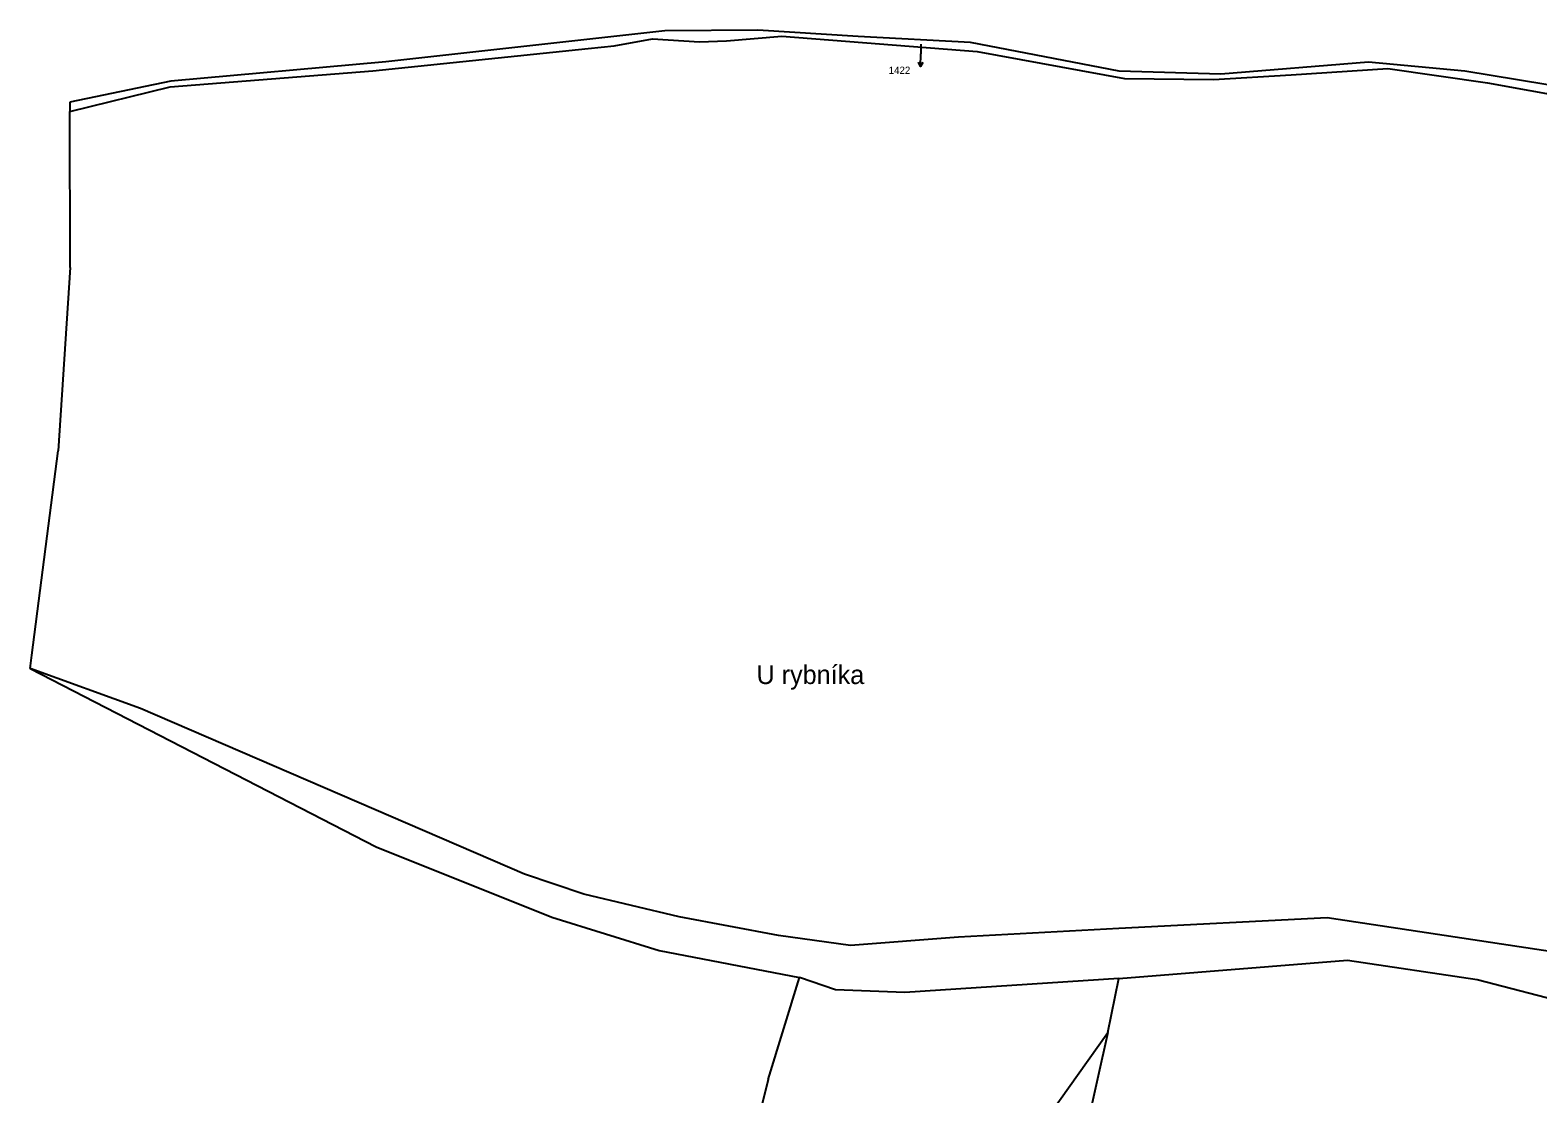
# Model space of a CAD drawing. Extents: x -852001 to -842497, y -1063614 to -1052182.
# Drawn here: x -850462.5 to -850110, y -1055755 to -1055506.2 of the extents above; entities that cross this region are included whole.
import ezdxf

# ---------------------------------------------------------------- set-up
doc = ezdxf.new("R2010")
doc.units = 0
for name, color, linetype in [('Default', 7, 'Continuous'), ('KN_HRANICE', 7, 'Continuous'), ('KN_PARCELY', 7, 'Continuous')]:
    doc.layers.add(name, color=color, linetype=linetype)

# ---------------------------------------------------------------- blocks, each defined once
blk = doc.blocks.new('10292')
at = {"layer": 'Default'}
blk.add_line((0, 3), (0, 0), dxfattribs=at)
blk.add_lwpolyline([(-0.5, 2), (0, 3), (0.5, 2)], dxfattribs=at)

msp = doc.modelspace()

# ---------------------------------------------------------------- linework, layer by layer
at = {"layer": 'KN_HRANICE'}
for p, q in [((-850314.08, -1055506.38), (-850379.38, -1055513.63)), ((-850314.08, -1055506.38), (-850379.38, -1055513.63)), ((-850325.97, -1055509.89), (-850317.02, -1055508.23)), ((-850325.97, -1055509.89), (-850317.02, -1055508.23)), ((-850317.02, -1055508.23), (-850306, -1055508.97)), ((-850317.02, -1055508.23), (-850306, -1055508.97)), ((-850292.32, -1055506.21), (-850314.08, -1055506.38)), ((-850292.32, -1055506.21), (-850314.08, -1055506.38)), ((-850306, -1055508.97), (-850299.69, -1055508.7)), ((-850306, -1055508.97), (-850299.69, -1055508.7)), ((-850299.69, -1055508.7), (-850286.74, -1055507.65)), ((-850299.69, -1055508.7), (-850286.74, -1055507.65)), ((-850268.91, -1055507.66), (-850292.32, -1055506.21)), ((-850268.91, -1055507.66), (-850292.32, -1055506.21)), ((-850286.74, -1055507.65), (-850241.09, -1055511.21)), ((-850286.74, -1055507.65), (-850241.09, -1055511.21)), ((-850242.61, -1055509.07), (-850268.91, -1055507.66)), ((-850242.61, -1055509.07), (-850268.91, -1055507.66)), ((-850207.85, -1055515.81), (-850242.61, -1055509.07)), ((-850207.85, -1055515.81), (-850242.61, -1055509.07)), ((-850382.42, -1055515.74), (-850332.02, -1055510.54)), ((-850382.42, -1055515.74), (-850332.02, -1055510.54)), ((-850332.02, -1055510.54), (-850325.97, -1055509.89)), ((-850332.02, -1055510.54), (-850325.97, -1055509.89)), ((-850241.09, -1055511.21), (-850206.65, -1055517.48)), ((-850241.09, -1055511.21), (-850206.65, -1055517.48)), ((-850429.77, -1055519.44), (-850382.42, -1055515.74)), ((-850429.77, -1055519.44), (-850382.42, -1055515.74)), ((-850379.38, -1055513.63), (-850429.63, -1055518.17)), ((-850379.38, -1055513.63), (-850429.63, -1055518.17)), ((-850184.09, -1055516.48), (-850207.85, -1055515.81)), ((-850184.09, -1055516.48), (-850207.85, -1055515.81)), ((-850185.83, -1055517.77), (-850167.64, -1055516.64)), ((-850185.83, -1055517.77), (-850167.64, -1055516.64)), ((-850149.52, -1055513.72), (-850184.09, -1055516.48)), ((-850149.52, -1055513.72), (-850184.09, -1055516.48)), ((-850167.64, -1055516.64), (-850145.01, -1055515.15)), ((-850167.64, -1055516.64), (-850145.01, -1055515.15)), ((-850127.01, -1055515.82), (-850149.52, -1055513.72)), ((-850127.01, -1055515.82), (-850149.52, -1055513.72)), ((-850145.01, -1055515.15), (-850121.72, -1055518.52)), ((-850145.01, -1055515.15), (-850121.72, -1055518.52)), ((-850067.24, -1055525.67), (-850127.01, -1055515.82)), ((-850067.24, -1055525.67), (-850127.01, -1055515.82)), ((-850429.63, -1055518.17), (-850453.23, -1055523.09)), ((-850429.63, -1055518.17), (-850453.23, -1055523.09)), ((-850453.21, -1055525.25), (-850429.77, -1055519.44)), ((-850453.21, -1055525.25), (-850429.77, -1055519.44)), ((-850206.65, -1055517.48), (-850185.83, -1055517.77)), ((-850206.65, -1055517.48), (-850185.83, -1055517.77)), ((-850121.72, -1055518.52), (-850068.36, -1055528.2)), ((-850121.72, -1055518.52), (-850068.36, -1055528.2)), ((-850453.23, -1055523.09), (-850453.21, -1055525.25)), ((-850453.23, -1055523.09), (-850453.21, -1055525.25)), ((-850453.2, -1055561.69), (-850453.21, -1055525.25)), ((-850453.2, -1055561.69), (-850453.21, -1055525.25)), ((-850453.2, -1055561.69), (-850455.99, -1055604.64)), ((-850453.2, -1055561.69), (-850455.99, -1055604.64)), ((-850462.11, -1055652.4), (-850455.99, -1055604.64)), ((-850462.11, -1055652.4), (-850455.99, -1055604.64)), ((-850462.52, -1055655.53), (-850462.11, -1055652.4)), ((-850462.52, -1055655.53), (-850462.11, -1055652.4)), ((-850436.72, -1055664.84), (-850462.52, -1055655.53)), ((-850462.52, -1055655.53), (-850381.57, -1055697.25)), ((-850436.72, -1055664.84), (-850462.52, -1055655.53)), ((-850462.52, -1055655.53), (-850381.57, -1055697.25)), ((-850346.9, -1055703.65), (-850436.72, -1055664.84)), ((-850346.9, -1055703.65), (-850436.72, -1055664.84)), ((-850381.57, -1055697.25), (-850340.56, -1055713.64)), ((-850381.57, -1055697.25), (-850340.56, -1055713.64)), ((-850333.03, -1055708.26), (-850346.9, -1055703.65)), ((-850333.03, -1055708.26), (-850346.9, -1055703.65)), ((-850310.75, -1055713.57), (-850333.03, -1055708.26)), ((-850310.75, -1055713.57), (-850333.03, -1055708.26)), ((-850340.56, -1055713.64), (-850315.43, -1055721.43)), ((-850340.56, -1055713.64), (-850315.43, -1055721.43)), ((-850287.56, -1055717.95), (-850310.75, -1055713.57)), ((-850287.56, -1055717.95), (-850310.75, -1055713.57)), ((-850159.26, -1055713.81), (-850207.96, -1055716.34)), ((-850159.26, -1055713.81), (-850207.96, -1055716.34)), ((-850101.04, -1055722.66), (-850159.26, -1055713.81)), ((-850101.04, -1055722.66), (-850159.26, -1055713.81)), ((-850207.96, -1055716.34), (-850245.45, -1055718.33)), ((-850207.96, -1055716.34), (-850245.45, -1055718.33)), ((-850270.66, -1055720.32), (-850287.56, -1055717.95)), ((-850270.66, -1055720.32), (-850287.56, -1055717.95)), ((-850245.45, -1055718.33), (-850270.66, -1055720.32)), ((-850245.45, -1055718.33), (-850270.66, -1055720.32)), ((-850315.43, -1055721.43), (-850282.6, -1055727.81)), ((-850315.43, -1055721.43), (-850282.6, -1055727.81)), ((-850207.97, -1055728.03), (-850154.44, -1055723.75)), ((-850207.97, -1055728.03), (-850154.44, -1055723.75)), ((-850154.44, -1055723.75), (-850124.14, -1055728.26)), ((-850154.44, -1055723.75), (-850124.14, -1055728.26)), ((-850289.95, -1055751.64), (-850282.6, -1055727.81)), ((-850289.95, -1055751.64), (-850282.6, -1055727.81)), ((-850274.21, -1055730.65), (-850282.6, -1055727.81)), ((-850274.21, -1055730.65), (-850282.6, -1055727.81)), ((-850207.97, -1055728.03), (-850257.96, -1055731.28)), ((-850207.97, -1055728.03), (-850257.96, -1055731.28)), ((-850210.48, -1055740.61), (-850207.97, -1055728.03)), ((-850210.48, -1055740.61), (-850207.97, -1055728.03)), ((-850124.14, -1055728.26), (-850012.56, -1055757.16)), ((-850124.14, -1055728.26), (-850012.56, -1055757.16)), ((-850257.96, -1055731.28), (-850274.21, -1055730.65)), ((-850257.96, -1055731.28), (-850274.21, -1055730.65)), ((-850271.44, -1055826.38), (-850210.48, -1055740.61)), ((-850271.44, -1055826.38), (-850210.48, -1055740.61)), ((-850210.48, -1055740.61), (-850230.74, -1055830.64)), ((-850210.48, -1055740.61), (-850230.74, -1055830.64)), ((-850289.95, -1055751.64), (-850307.5, -1055822.81)), ((-850289.95, -1055751.64), (-850307.5, -1055822.81))]:
    msp.add_line(p, q, dxfattribs=at)
at = {"layer": 'KN_PARCELY'}
msp.add_line((-850254.23, -1055509.47), (-850254.26, -1055511.74), dxfattribs=at)
msp.add_line((-850254.23, -1055509.47), (-850254.26, -1055511.74), dxfattribs=at)

# ---------------------------------------------------------------- block references
at = {"layer": 'KN_PARCELY', "rotation": 179.33579}
msp.add_blockref('10292', (-850254.26, -1055511.74), dxfattribs=at)
msp.add_blockref('10292', (-850254.26, -1055511.74), dxfattribs=at)

# ---------------------------------------------------------------- texts
at = {"layer": 'KN_PARCELY'}
for s, height, p in [('1422', 0.1, (-850254.43, -1055509.47)), ('1422', 0.1, (-850254.43, -1055509.47)), ('1422', 1.7, (-850261.76, -1055516.44)), ('1422', 1.7, (-850261.76, -1055516.44)), ('U rybníka', 4.4, (-850292.66, -1055659.15)), ('U rybníka', 4.4, (-850292.66, -1055659.15))]:
    msp.add_text(s, height=height, dxfattribs=at).set_placement(p)

doc.saveas('drawing.dxf')
